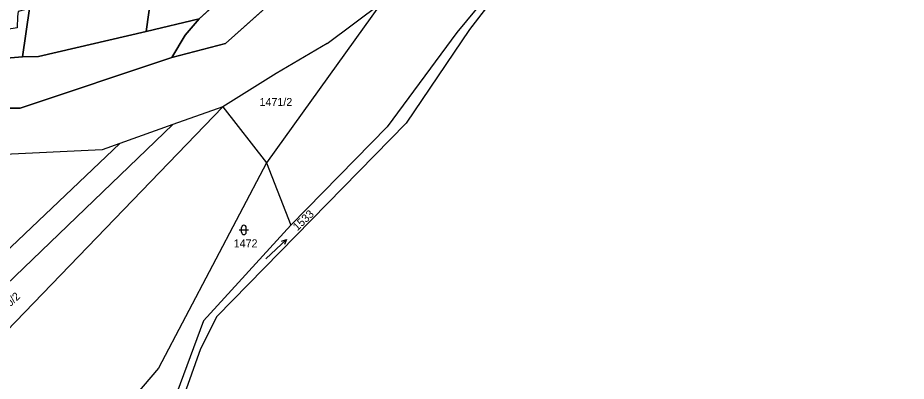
# Model space of a CAD drawing. Extents: x -760642 to -757221, y -1092371 to -1088855.
# Drawn here: x -758998.7 to -758810, y -1090052.5 to -1089975.4 of the extents above; entities that cross this region are included whole.
import ezdxf

# ---------------------------------------------------------------- set-up
doc = ezdxf.new("R2010")
doc.units = 0
for name, color, linetype in [('Vrstva 1', 7, 'Continuous'), ('Vrstva 13', 7, 'Continuous'), ('Vrstva 18', 7, 'Continuous'), ('Vrstva 25', 7, 'Continuous'), ('Vrstva 26', 7, 'Continuous'), ('Vrstva 27', 7, 'Continuous'), ('Vrstva 28', 7, 'Continuous')]:
    doc.layers.add(name, color=color, linetype=linetype)

msp = doc.modelspace()

# ---------------------------------------------------------------- linework, layer by layer
at = {"layer": 'Vrstva 1'}
for p, q in [((-758924.22, -1089953.65), (-758954.54, -1089980.81)), ((-758887.5, -1089956.61), (-758905.42, -1089978.5)), ((-758968.83, -1089959.56), (-758971.39, -1089978.3)), ((-758944.58, -1089961.32), (-758960.15, -1089975.62)), ((-758996.19, -1089973.42), (-758997.68, -1089983.64)), ((-758921.51, -1089972.3), (-758945.89, -1090006.18)), ((-758933.01, -1089980.82), (-758921.51, -1089972.3)), ((-758971.39, -1089978.3), (-758960.15, -1089975.62)), ((-758960.15, -1089975.62), (-758963.14, -1089979.05)), ((-758994.32, -1089983.61), (-758971.39, -1089978.3)), ((-758963.14, -1089979.05), (-758965.97, -1089983.82)), ((-758905.42, -1089978.5), (-758920.26, -1089998.55)), ((-758954.54, -1089980.81), (-758965.97, -1089983.82)), ((-758933.01, -1089980.82), (-758943.83, -1089987.23)), ((-759067.14, -1089989.45), (-758997.68, -1089983.64)), ((-758965.97, -1089983.82), (-758998.16, -1089994.55)), ((-758997.68, -1089983.64), (-758994.32, -1089983.61)), ((-758943.83, -1089987.23), (-758955.11, -1089994.26)), ((-758998.16, -1089994.55), (-759073.77, -1089994.87)), ((-758955.11, -1089994.26), (-759005.65, -1090046.61)), ((-758955.11, -1089994.26), (-758965.74, -1089998.04)), ((-758955.11, -1089994.26), (-758945.89, -1090006.18)), ((-759011.82, -1090042.27), (-758965.74, -1089998.04)), ((-758965.74, -1089998.04), (-758976.99, -1090002.04)), ((-758920.26, -1089998.55), (-758940.72, -1090019.38)), ((-759017.04, -1090040.06), (-758976.99, -1090002.04)), ((-758976.99, -1090002.04), (-758980.78, -1090003.39)), ((-758980.78, -1090003.39), (-759064.8, -1090007.51)), ((-758945.89, -1090006.18), (-758968.77, -1090049.73)), ((-758945.89, -1090006.18), (-758940.72, -1090019.38)), ((-758940.72, -1090019.38), (-758959.27, -1090039.72)), ((-758959.27, -1090039.72), (-758966.19, -1090058.46)), ((-758968.77, -1090049.73), (-758996, -1090081.57))]:
    msp.add_line(p, q, dxfattribs=at)
at = {"layer": 'Vrstva 13'}
for p, q in [((-758886.85, -1089957.18), (-758902.79, -1089977.85)), ((-758902.79, -1089977.85), (-758916.23, -1089997.74)), ((-758916.23, -1089997.74), (-758956.42, -1090038.78)), ((-758956.42, -1090038.78), (-758959.89, -1090045.65)), ((-758959.89, -1090045.65), (-758962.96, -1090054.21))]:
    msp.add_line(p, q, dxfattribs=at)
at = {"layer": 'Vrstva 25'}
for p, q in [((-758951.68, -1090020.41), (-758949.68, -1090020.41)), ((-758951.18, -1090020.91), (-758951.18, -1090019.91)), ((-758950.18, -1090020.91), (-758950.18, -1090019.91)), ((-758946.013, -1090026.567), (-758941.647, -1090022.453))]:
    msp.add_line(p, q, dxfattribs=at)
msp.add_lwpolyline([(-758942.717, -1090022.775), (-758941.647, -1090022.453), (-758942.032, -1090023.502)], dxfattribs=at)
for centre, start, end in [((-758950.68, -1090019.91), 0, 180), ((-758950.68, -1090020.91), 180, 0)]:
    msp.add_arc(centre, 0.5, start, end, dxfattribs=at)
at = {"layer": 'Vrstva 26'}
for points in [[(-758997.68, -1089983.64), (-758994.32, -1089983.61), (-758971.39, -1089978.3), (-758968.83, -1089959.56), (-758966.17, -1089940.05), (-758976.97, -1089934.07), (-758977.45, -1089933.81), (-758980, -1089937.77), (-758967.25, -1089940.15), (-758968.73, -1089948.11), (-758973.69, -1089947.17), (-758973.89, -1089948.19), (-758981.56, -1089946.72), (-758980.94, -1089942.78), (-758980, -1089937.77), (-758985.91, -1089946.58), (-758983.34, -1089947.87), (-758984.68, -1089950.51), (-758986.51, -1089949.59), (-758988.94, -1089954.44), (-758990.57, -1089953.61), (-758993.39, -1089957.86), (-758996.19, -1089973.42), (-758997.68, -1089983.64)], [(-758944.58, -1089961.32), (-758960.15, -1089975.62), (-758963.14, -1089979.05), (-758965.97, -1089983.82), (-758954.54, -1089980.81), (-758924.22, -1089953.65)], [(-758971.39, -1089978.3), (-758960.15, -1089975.62), (-758944.58, -1089961.32), (-758968.83, -1089959.56), (-758971.39, -1089978.3)], [(-758997.68, -1089983.64), (-758996.19, -1089973.42), (-758998.6, -1089974.04), (-758998.78, -1089975.12), (-758998.83, -1089977.51), (-759020.05, -1089980.9), (-759036.53, -1089981.03), (-759038.26, -1089978.92), (-759045.79, -1089979.32), (-759068.24, -1089977.41), (-759067.14, -1089989.45), (-758997.68, -1089983.64)], [(-759087.43, -1089988.52), (-759100.15, -1089998.46), (-759124.67, -1090037.26), (-759122.39, -1090041.35), (-759106.45, -1090022.33), (-759073.77, -1089994.87), (-758998.16, -1089994.55), (-758965.97, -1089983.82), (-758963.14, -1089979.05), (-758960.15, -1089975.62), (-758971.39, -1089978.3), (-758994.32, -1089983.61), (-758997.68, -1089983.64), (-759067.14, -1089989.45), (-759068.24, -1089977.41), (-759077.25, -1089980.56), (-759087.43, -1089988.52)], [(-758965.97, -1089983.82), (-758963.14, -1089979.05), (-758960.15, -1089975.62), (-758971.39, -1089978.3), (-758994.32, -1089983.61), (-758997.68, -1089983.64), (-759067.14, -1089989.45), (-759068.24, -1089977.41), (-759077.25, -1089980.56), (-759087.43, -1089988.52), (-759100.15, -1089998.46), (-759124.67, -1090037.26), (-759122.39, -1090041.35), (-759106.45, -1090022.33), (-759073.77, -1089994.87), (-758998.16, -1089994.55), (-758965.97, -1089983.82)]]:
    msp.add_lwpolyline(points, dxfattribs=at)
at = {"layer": 'Vrstva 27'}
msp.add_line((-759067.14, -1089989.45), (-758997.68, -1089983.64), dxfattribs=at)
msp.add_lwpolyline([(-758997.68, -1089983.64), (-758994.32, -1089983.61), (-758971.39, -1089978.3), (-758960.15, -1089975.62), (-758963.14, -1089979.05), (-758965.97, -1089983.82), (-758954.54, -1089980.81), (-758924.22, -1089953.65), (-758896.51, -1089904.37), (-758882.89, -1089871.97), (-758880.03, -1089860.89), (-758876.11, -1089844.03), (-758874.2, -1089845.26), (-758873.57, -1089841.83), (-758872.87, -1089838.03), (-758872.24, -1089834.59), (-758895.18, -1089829.55), (-758908.4, -1089826.64), (-758937.97, -1089820.13)], dxfattribs=at)
at = {"layer": 'Vrstva 28'}
msp.add_lwpolyline([(-758853.09, -1089784.76), (-758862.96, -1089838.01), (-758853.35, -1089841.55), (-758843.91, -1089848.65), (-758834.39, -1089861.28), (-758810.01, -1089879.49), (-758813.6, -1089880.93), (-758817.93, -1089882.68), (-758820.43, -1089886.38), (-758819.93, -1089895.48), (-758823.83, -1089910.16), (-758828.38, -1089914.55), (-758846.3, -1089918.96), (-758886.85, -1089957.18), (-758902.79, -1089977.85), (-758916.23, -1089997.74), (-758956.42, -1090038.78), (-758959.89, -1090045.65), (-758962.96, -1090054.21)], dxfattribs=at)

# ---------------------------------------------------------------- texts
at = {"layer": 'Vrstva 18'}
for s, p in [('1471/2', (-758947.35, -1089994.1)), ('1472', (-758952.834, -1090024.11))]:
    msp.add_text(s, height=1.7, dxfattribs=at).set_placement(p)
for s, rotation, p in [('1533', 43.29864, (-758939.316, -1090020.692)), ('1470/2', 42.59142, (-759003.141, -1090039.43))]:
    msp.add_text(s, height=1.7, rotation=rotation, dxfattribs=at).set_placement(p)

doc.saveas('drawing.dxf')
